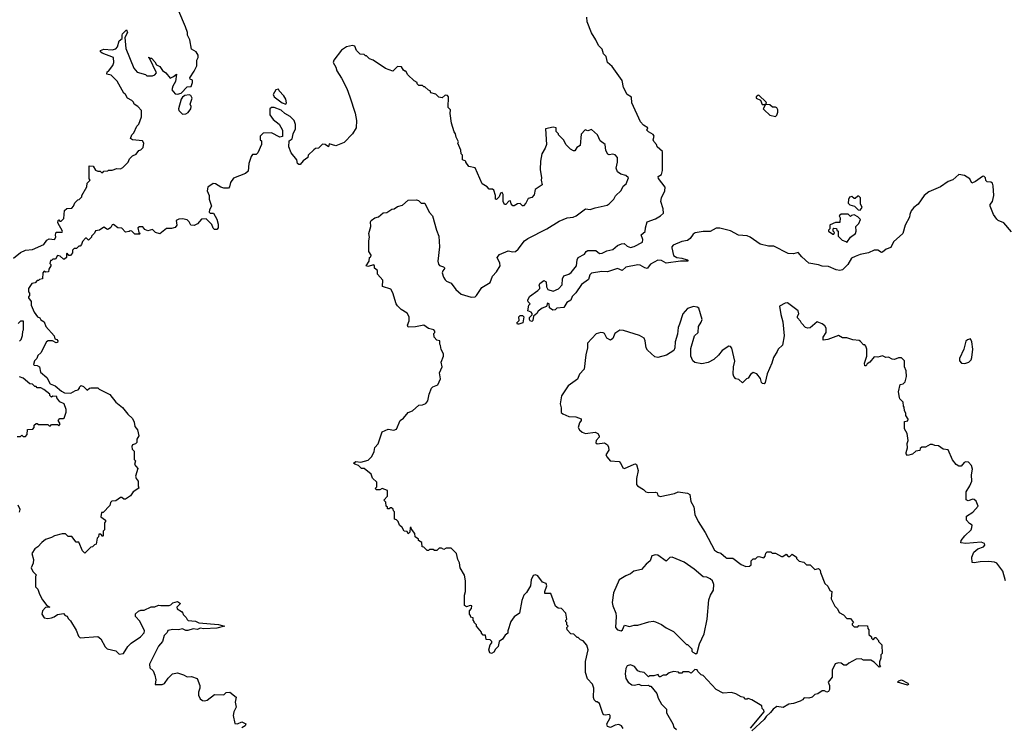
# Model space of a CAD drawing. Extents: x 2494118 to 2687960, y 757339 to 915227.
# Tile 332 of 364: x 2626277 to 2634558, y 891785 to 897734. Entities that reach past the tile are written whole.
import ezdxf

# ---------------------------------------------------------------- set-up
doc = ezdxf.new("R2010")
doc.units = 0

msp = doc.modelspace()

# ---------------------------------------------------------------- linework, layer by layer
at = {"layer": '0CON20XD'}
for points in [[(2626225, 895727.5), (2626285, 895777.5), (2626325, 895797.5), (2626385, 895802.5), (2626480, 895845), (2626505, 895880), (2626525, 895892.5), (2626570, 895885), (2626580, 895905), (2626577.5, 895925), (2626585, 895947.5), (2626633, 895947), (2626637.5, 895955), (2626597.5, 896025), (2626600, 896045), (2626605, 896050), (2626615, 896040), (2626625, 896040), (2626647, 896063), (2626655, 896130), (2626673, 896147), (2626715, 896150), (2626730, 896165), (2626740, 896195), (2626765, 896220), (2626778.3, 896221.7), (2626800, 896245), (2626800, 896255), (2626841.7, 896328.3), (2626845, 896360), (2626870, 896385), (2626860, 896395), (2626860, 896505), (2626895, 896502.5), (2626915, 896470), (2626935, 896460), (2626955, 896460), (2626965, 896450), (2626975, 896450), (2626985, 896460), (2627017, 896463), (2627025, 896470), (2627055, 896470), (2627095, 896482.5), (2627125, 896480), (2627145, 896490), (2627190, 896535), (2627200, 896565), (2627225, 896590), (2627256.4, 896603.6), (2627280, 896635), (2627295, 896640), (2627315, 896660), (2627322.5, 896695), (2627310, 896715), (2627225, 896722.5), (2627210, 896735), (2627220, 896765), (2627238.3, 896781.7), (2627261.7, 896838.3), (2627280, 896855), (2627301.7, 896918.3), (2627301.7, 896971.7), (2627270, 897005), (2627240, 897025), (2627235, 897040), (2627220, 897055), (2627183.6, 897073.6), (2627167.5, 897105), (2627152.5, 897115), (2627096.4, 897216.4), (2627045, 897267.5), (2627010, 897275), (2627012.5, 897295), (2627025, 897300), (2627061.7, 897348.3), (2627070, 897375), (2627067, 897417), (2626971.2, 897451.2), (2626957.5, 897465), (2626957.5, 897475), (2626985, 897486.7), (2627055, 897480), (2627085, 897487.5), (2627100, 897505), (2627113.9, 897556.1), (2627140, 897575), (2627137.5, 897605), (2627142.5, 897615), (2627175, 897650), (2627182.5, 897625), (2627160, 897585), (2627170.7, 897490.7), (2627237.5, 897325), (2627263.9, 897293.9), (2627335, 897272.5), (2627347, 897263), (2627395, 897262.5), (2627415, 897270), (2627426.4, 897286.4), (2627370, 897410), (2627360, 897415), (2627365, 897420), (2627370, 897410), (2627385, 897410), (2627415, 897380), (2627427.5, 897355), (2627455, 897340), (2627477, 897307), (2627506.4, 897286.4), (2627543, 897243), (2627570, 897255), (2627596.7, 897276.7), (2627587, 897213), (2627564.2, 897175.8), (2627557.5, 897145), (2627585, 897110), (2627605, 897107.5), (2627635, 897117.5), (2627685, 897170), (2627718.3, 897171.7), (2627730, 897205), (2627730, 897225), (2627710, 897235), (2627707.5, 897245), (2627745, 897300), (2627767.5, 897345), (2627767.5, 897395), (2627777.5, 897415), (2627776.7, 897435), (2627760, 897465), (2627722.5, 897485), (2627707.5, 897565), (2627687.5, 897605), (2627687.5, 897625), (2627672.5, 897675), (2627616.2, 897805)], [(2634619.7, 895949.7), (2634555, 896025.8), (2634505.8, 896045.8), (2634495, 896056.7), (2634468, 896095), (2634438.8, 896165), (2634440.8, 896179.2), (2634458.8, 896205), (2634470, 896255), (2634465.8, 896335.8), (2634458.8, 896358.8), (2634445, 896366.7), (2634415, 896370), (2634403, 896383), (2634400, 896405), (2634385, 896417.5), (2634375, 896416.7), (2634315, 896373.3), (2634285, 896360), (2634267.5, 896395), (2634223.3, 896425), (2634175, 896432.5), (2634125, 896387.5), (2634085, 896373.3), (2634021.7, 896328.3), (2633923, 896287), (2633884.3, 896255.7), (2633835, 896183.3), (2633797.5, 896155), (2633775, 896127.5), (2633763.2, 896096.8), (2633762, 896075), (2633725.8, 896005), (2633703.8, 895935), (2633626.7, 895865), (2633605, 895818.8), (2633565, 895803.8), (2633535, 895780), (2633525, 895777.5), (2633495, 895796.7), (2633463.9, 895796.1), (2633415, 895773.3), (2633345, 895760), (2633305, 895742.5), (2633272.3, 895727.7), (2633243.3, 895675), (2633198.8, 895631.2), (2633175, 895626.2), (2633145, 895631.2), (2633079.3, 895659.3), (2633025, 895661.2), (2632994.2, 895674.2), (2632915, 895686), (2632855, 895738.8), (2632825, 895776.7), (2632785, 895766.2), (2632739.5, 895769.5), (2632618.8, 895828.8), (2632575, 895828.8), (2632505, 895846.2), (2632420, 895905), (2632395, 895916), (2632322.1, 895922.1), (2632255, 895959.2), (2632165, 895981.2), (2632135, 895980), (2632085, 895953.8), (2632025, 895952.5), (2631958.3, 895941.7), (2631940.7, 895929.3), (2631916.4, 895893.6), (2631893.6, 895876.4), (2631845, 895868), (2631773.2, 895836.8), (2631763.3, 895825), (2631763.3, 895815), (2631775, 895750), (2631805, 895733.8), (2631845, 895729.2), (2631890, 895715), (2631900, 895705), (2631835, 895704.2), (2631715, 895686.7), (2631675, 895708), (2631645, 895712), (2631581.9, 895678.1), (2631555, 895642.5), (2631535, 895646.7), (2631495, 895671.2), (2631475, 895672), (2631375, 895652), (2631345, 895626.2), (2631305, 895640.8), (2631220, 895615), (2631174.3, 895615.7), (2631087, 895603), (2631071.9, 895588.1), (2631061.5, 895548.5), (2631002.5, 895507.5), (2630955, 895438.8), (2630925, 895407.5), (2630912.5, 895375), (2630880, 895355), (2630852.5, 895315), (2630795, 895307.5), (2630780, 895295), (2630760.7, 895290.7), (2630731.7, 895311.7), (2630730, 895345), (2630715, 895350), (2630708.3, 895321.7), (2630671.7, 895308.3), (2630637, 895283), (2630626.7, 895265), (2630597.5, 895242.5), (2630592.5, 895205), (2630585, 895197.5), (2630571.7, 895201.7), (2630563.6, 895213.6), (2630565, 895230), (2630587.5, 895252.5), (2630587.5, 895265), (2630580, 895275), (2630550, 895285), (2630560, 895335), (2630570, 895345), (2630553, 895363), (2630550, 895375), (2630564.1, 895405.9), (2630635, 895457.5), (2630652.5, 895475), (2630652.5, 895485), (2630647.5, 895495), (2630652.5, 895515), (2630685, 895542.5), (2630705, 895530), (2630708.3, 895488.3), (2630720, 895465), (2630765, 895452), (2630809.1, 895470.9), (2630839.2, 895505), (2630843.8, 895555), (2630855, 895580), (2630895, 895593.3), (2630915, 895607.5), (2630961.2, 895665), (2630965.8, 895715), (2630975, 895733.3), (2631028.3, 895761.7), (2631042.5, 895785), (2631055, 895793.3), (2631122.5, 895792.5), (2631155, 895769.2), (2631175, 895770), (2631215, 895789.4), (2631265, 895802.9), (2631305.4, 895834.6), (2631339.8, 895850.2), (2631361.1, 895851.1), (2631385, 895830), (2631415, 895817.5), (2631445, 895825.7), (2631515, 895863.8), (2631518.6, 895885), (2631503.3, 895925), (2631537.7, 895952.3), (2631539.2, 895985), (2631555.9, 896034.1), (2631625, 896058.8), (2631667.5, 896085), (2631691.7, 896108.3), (2631690, 896145), (2631670, 896205), (2631676, 896235), (2631704, 896295), (2631706, 896325), (2631649.2, 896399.2), (2631647.5, 896415), (2631675, 896433.3), (2631684.3, 896465), (2631683.3, 896625), (2631640, 896665), (2631632.5, 896685), (2631609.3, 896709.3), (2631603.8, 896725), (2631612.5, 896755), (2631605, 896767.5), (2631565, 896790), (2631552.5, 896805), (2631560, 896825), (2631525, 896847.5), (2631497.5, 896875), (2631426.1, 897036.1), (2631423.6, 897083.6), (2631387.5, 897105), (2631356.7, 897165), (2631343.6, 897223.6), (2631259.3, 897339.3), (2631220, 897375), (2631210, 897425), (2631187.7, 897447.7), (2631176.7, 897485), (2631146, 897516), (2631123.6, 897563.6), (2631085, 897622.5), (2631048.8, 897715), (2631048, 897755)], [(2629991.2, 895425), (2630075, 895401.8), (2630106.7, 895405), (2630120, 895415), (2630165, 895482.9), (2630232.9, 895525), (2630253.3, 895576.7), (2630288.1, 895615), (2630319.4, 895665), (2630316.6, 895686.6), (2630294, 895735), (2630311.2, 895758.8), (2630385, 895790), (2630425, 895782), (2630446.7, 895785), (2630470, 895805), (2630524, 895875), (2630552, 895895), (2630711.4, 895975), (2630815, 896041.2), (2630882.5, 896067.5), (2630932.5, 896075), (2630956.2, 896085), (2631035, 896142.5), (2631075, 896138), (2631116.9, 896153.1), (2631216.7, 896173.3), (2631235.3, 896184.7), (2631273.3, 896225), (2631287, 896253), (2631335, 896297.5), (2631353.3, 896335), (2631377.5, 896355), (2631398, 896405), (2631376.2, 896425), (2631334.2, 896434.2), (2631305.9, 896455.9), (2631294, 896485), (2631305.8, 896535), (2631304.2, 896575), (2631285, 896596.7), (2631265, 896602), (2631235, 896597.5), (2631225, 896602.5), (2631206.7, 896635), (2631200, 896685), (2631158.8, 896715), (2631136.7, 896765), (2631085, 896810), (2631055, 896800), (2631031.7, 896808.3), (2630998.3, 896771.7), (2630990, 896675), (2630961.7, 896658.3), (2630945, 896630), (2630935, 896630), (2630910, 896645), (2630870, 896685), (2630855, 896720), (2630810, 896765), (2630810, 896775), (2630790, 896795), (2630790, 896825), (2630765, 896830), (2630700, 896815), (2630707.5, 896685), (2630696.7, 896653.3), (2630667.5, 896605), (2630657.5, 896545), (2630653.8, 896475), (2630666.7, 896405), (2630662.5, 896385), (2630670, 896345), (2630612.5, 896305), (2630605, 896260), (2630585, 896240), (2630555, 896230), (2630535, 896190), (2630515, 896170), (2630505, 896170), (2630485, 896187.5), (2630463, 896187), (2630435, 896170), (2630425, 896170), (2630410, 896185), (2630405, 896210), (2630391.7, 896208.3), (2630365, 896180), (2630355, 896180), (2630342.5, 896205), (2630342.5, 896265), (2630335, 896280), (2630320, 896275), (2630310, 896245), (2630288.3, 896221.7), (2630280, 896225), (2630280, 896255), (2630265, 896300), (2630255, 896310), (2630225, 896310), (2630209.3, 896329.3), (2630167.5, 896355), (2630108.3, 896488.3), (2630055, 896500), (2630030, 896535), (2630030, 896545), (2630000, 896555), (2630000, 896595), (2629990, 896605), (2629987, 896637), (2629962.5, 896695), (2629966.4, 896706.4), (2629947.5, 896745), (2629942.5, 896775), (2629931.2, 896791.2), (2629910, 896865), (2629897.5, 896945), (2629900, 896975), (2629880, 896995), (2629882.5, 897085), (2629875, 897097.5), (2629855, 897100), (2629831.7, 897078.3), (2629803, 897083), (2629777, 897107), (2629735, 897120), (2629730, 897135), (2629715, 897140), (2629685, 897170), (2629675, 897170), (2629665, 897180), (2629635, 897180), (2629620, 897195), (2629620, 897205), (2629595, 897220), (2629541.7, 897271.7), (2629525, 897300), (2629515, 897300), (2629505, 897310), (2629488.3, 897338.3), (2629455, 897340), (2629415, 897300), (2629355, 897322.5), (2629250, 897395), (2629220, 897405), (2629195, 897430), (2629185, 897430), (2629175, 897440), (2629140, 897445), (2629110, 897475), (2629095, 897510), (2629075, 897517.5), (2629025, 897506), (2628985, 897478), (2628920, 897395), (2628914, 897375), (2628936.7, 897335), (2628944.1, 897304.1), (2628985, 897242.5), (2629028.8, 897155), (2629054, 897084), (2629098.3, 896948.3), (2629110, 896885), (2629107.5, 896825), (2629076.4, 896773.6), (2629005, 896702.5), (2628935, 896672.5), (2628880, 896690), (2628875, 896663.8), (2628845, 896683.3), (2628825, 896686.7), (2628790, 896655), (2628765, 896650), (2628750.5, 896639.5), (2628702.5, 896595), (2628700, 896575), (2628662.3, 896547.7), (2628635, 896517.5), (2628625, 896517.5), (2628612.5, 896525), (2628607, 896557), (2628560, 896615), (2628540, 896665), (2628542.5, 896715), (2628568.3, 896731.7), (2628577.5, 896775), (2628597.5, 896815), (2628597, 896853), (2628586.7, 896885), (2628551.3, 896921.3), (2628505.7, 896945.7), (2628475, 896972.9), (2628417.5, 896995), (2628394.4, 896995.6), (2628380, 896985), (2628381.2, 896935), (2628410, 896895), (2628458.8, 896855), (2628486.7, 896805), (2628487, 896753), (2628465, 896747.5), (2628395, 896782.5), (2628325, 896780), (2628300, 896755), (2628300, 896725), (2628310, 896715), (2628310, 896685), (2628280, 896615), (2628265, 896600), (2628235, 896600), (2628223, 896583), (2628203.3, 896525), (2628198.3, 896461.7), (2628175, 896440), (2628075, 896402.5), (2628050, 896365), (2628042.5, 896327.5), (2628033, 896317), (2627995, 896316.7), (2627970, 896325), (2627925, 896353.3), (2627905, 896357.5), (2627860, 896325), (2627853.3, 896295), (2627870, 896255), (2627871.2, 896225), (2627890, 896165), (2627872.5, 896135), (2627870, 896115), (2627878.3, 896108.3), (2627906.4, 896106.4), (2627935.9, 896055.9), (2627947.5, 896015), (2627947.5, 895985), (2627935, 895970), (2627915, 895970), (2627905, 895980), (2627893, 896013), (2627845, 896060), (2627805, 896057.5), (2627773, 896017), (2627745, 896002.5), (2627717, 896007), (2627702.5, 896035), (2627685, 896052.5), (2627645, 896060), (2627615, 896056.7), (2627593.6, 896046.4), (2627597.5, 896005), (2627585, 895987.5), (2627555, 895977.5), (2627513, 895977), (2627456.4, 895933.6), (2627420, 895945), (2627395, 895970), (2627355, 895957.5), (2627330.7, 895970.7), (2627311.7, 895991.7), (2627285, 895992.5), (2627270, 895985), (2627280, 895945), (2627290, 895935), (2627285, 895930), (2627245, 895930), (2627220, 895955), (2627205, 895960), (2627197, 895953), (2627168.3, 895948.3), (2627135, 895980), (2627103, 895983), (2627065, 896012.5), (2627055, 896010), (2627043, 895987), (2627025, 895972.5), (2627015, 895970), (2626985, 895990), (2626947, 895963), (2626915, 895960), (2626905, 895940), (2626880, 895915), (2626880, 895905), (2626855, 895880), (2626838.3, 895898.3), (2626831.7, 895898.3), (2626805, 895870), (2626797, 895843), (2626785, 895830), (2626775, 895830), (2626755, 895810), (2626735, 895810), (2626720, 895795), (2626720, 895775), (2626705, 895750), (2626691.7, 895751.7), (2626675, 895770), (2626670, 895765), (2626670, 895735), (2626655, 895720), (2626645, 895720), (2626616.7, 895746.7), (2626595, 895750), (2626578.3, 895721.7), (2626555, 895720), (2626545, 895710), (2626535, 895710), (2626530, 895685), (2626540, 895675), (2626540, 895665), (2626523, 895637), (2626520, 895615), (2626495, 895610), (2626481.7, 895618.3), (2626472.5, 895605), (2626470, 895555), (2626445, 895550), (2626435, 895540), (2626425, 895540), (2626408.3, 895521.7), (2626380, 895515), (2626350, 895475), (2626350, 895445), (2626360, 895435), (2626360, 895415), (2626350, 895405), (2626350, 895395), (2626372.5, 895365), (2626372.5, 895335), (2626400, 895275), (2626427, 895237), (2626446.4, 895226.4), (2626455, 895210), (2626482.5, 895195), (2626497.5, 895155), (2626567.5, 895075), (2626571.7, 895051.7), (2626590, 895045), (2626597.5, 895035), (2626595, 895020), (2626585, 895017.5), (2626553.3, 895033.3), (2626517, 895033), (2626503.6, 895026.4), (2626456.1, 894933.9), (2626430.7, 894909.3), (2626422.5, 894885), (2626402.5, 894865), (2626392.5, 894835), (2626398.3, 894828.3), (2626425, 894827.5), (2626442.5, 894815), (2626451.7, 894771.7), (2626506.5, 894726.5), (2626532.3, 894672.3), (2626575, 894656.2), (2626629.3, 894609.3), (2626655, 894597.5), (2626707, 894593), (2626745, 894617.5), (2626768.3, 894621.7), (2626780, 894635), (2626780, 894645), (2626795, 894657.5), (2626815, 894650), (2626845, 894620), (2626863, 894637), (2626875, 894640), (2626935, 894637.5), (2626945, 894627.5), (2627035, 894582.5), (2627087, 894517), (2627143, 894473), (2627187, 894417), (2627225, 894380), (2627239.3, 894349.3), (2627244.1, 894314.1), (2627267.5, 894285), (2627280, 894235), (2627263, 894207), (2627261.7, 894178.3), (2627251.7, 894168.3), (2627225, 894160), (2627220, 894145), (2627223.3, 894123.3), (2627240, 894105), (2627240, 894035), (2627250, 894025), (2627242.5, 893995), (2627269.3, 893959.3), (2627251.2, 893895), (2627256.4, 893876.4), (2627272.5, 893855), (2627272.5, 893815), (2627280, 893795), (2627232.5, 893765), (2627208.3, 893731.7), (2627167, 893703), (2627153, 893703), (2627137, 893717), (2627125, 893717.5), (2627085, 893690), (2627053, 893687), (2627040, 893675), (2627035, 893650), (2626978.3, 893591.7), (2626965, 893590), (2626960, 893555), (2627000, 893525), (2627000, 893515), (2626990, 893505), (2626990, 893445), (2626980, 893435), (2626980, 893395), (2626975, 893390), (2626958.3, 893408.3), (2626941.7, 893408.3), (2626940, 893385), (2626930, 893375), (2626920, 893325), (2626905, 893320), (2626888.3, 893301.7), (2626875, 893300), (2626825, 893250), (2626805, 893267.5), (2626775, 893340), (2626751.7, 893341.7), (2626715, 893390), (2626685, 893390), (2626661.7, 893411.7), (2626635, 893412.5), (2626570, 893395), (2626545, 893380), (2626495, 893363.3), (2626462.3, 893337.7), (2626429.3, 893300.7), (2626403.6, 893286.4), (2626378.8, 893245), (2626393.6, 893196.4), (2626390, 893165), (2626373.8, 893125), (2626387.5, 893095), (2626417.5, 893065), (2626410, 893055), (2626410, 892965), (2626430, 892945), (2626443, 892903), (2626467.5, 892855), (2626505, 892810), (2626530, 892795), (2626495, 892792.5), (2626468.8, 892765), (2626463.3, 892736.7), (2626483.8, 892705), (2626515, 892699.4), (2626545, 892704.5), (2626567.4, 892712.6), (2626595, 892733.3), (2626645, 892740), (2626660, 892725), (2626675, 892720), (2626685, 892700), (2626705, 892680), (2626750.7, 892600.7), (2626771.7, 892551.7), (2626785, 892537.5), (2626935, 892546.7), (2626958.3, 892528.3), (2626995, 892462.5), (2627012.5, 892445), (2627085, 892427.5), (2627115, 892400), (2627150, 892405), (2627187.5, 892465), (2627215, 892492.5), (2627292.5, 892545), (2627325, 892580), (2627326.4, 892596.4), (2627287, 892677), (2627250, 892715), (2627251.7, 892738.3), (2627275, 892760), (2627295, 892770), (2627325, 892770), (2627383, 892797), (2627415, 892797.5), (2627445, 892812.5), (2627465, 892807.5), (2627535, 892810), (2627547, 892813), (2627565, 892830), (2627605, 892842.5), (2627630, 892825), (2627600, 892795), (2627601.7, 892781.7), (2627638.3, 892758.3), (2627650, 892745), (2627651.7, 892731.7), (2627678.3, 892708.3), (2627685, 892690)], [(2628515, 897023.3), (2628520, 897035), (2628516.7, 897065), (2628500, 897095), (2628460, 897135), (2628455, 897150), (2628430, 897145), (2628408.8, 897105), (2628417.1, 897085), (2628485, 897034.2), (2628515, 897023.3)], [(2627645, 896940), (2627675, 896942.5), (2627695, 896952.5), (2627717.5, 896985), (2627720, 897005), (2627710, 897025), (2627727.5, 897075), (2627716.4, 897096.4), (2627701.7, 897101.7), (2627665, 897097.5), (2627645, 897082.5), (2627633.8, 897065), (2627613.3, 896985), (2627615, 896970), (2627645, 896940)], [(2632545, 897020), (2632557.5, 897032.5), (2632555, 897040), (2632495, 897100), (2632485, 897097.5), (2632472.5, 897085), (2632472.5, 897075), (2632508.3, 897058.3), (2632521.7, 897021.7), (2632545, 897020)], [(2632635, 896920), (2632645, 896930), (2632653.6, 896956.4), (2632653.3, 896975), (2632645, 896992.5), (2632635, 896998.8), (2632608.3, 896998.3), (2632585, 897017.5), (2632550, 897020), (2632530, 896985), (2632537.5, 896975), (2632585, 896932.5), (2632635, 896920)], [(2631352.9, 891775), (2631337.8, 891797.8), (2631315, 891806.9), (2631285, 891801.4), (2631245, 891784), (2631220.5, 891790.5), (2631216.2, 891815), (2631243.8, 891865), (2631243.3, 891885), (2631235, 891893.3), (2631205, 891886.7), (2631190.7, 891890.7), (2631181.2, 891901.2), (2631152.5, 891985), (2631135, 891997.5), (2631125, 891997.5), (2631110, 892015), (2631104, 892035), (2631106.9, 892115), (2631095, 892147.5), (2631052.5, 892192.5), (2631036.7, 892245), (2631036.7, 892336.7), (2631057.5, 892435), (2631048, 892475), (2631015, 892512.5), (2630995, 892520), (2630975, 892540), (2630965, 892540), (2630938.3, 892568.3), (2630911.7, 892571.7), (2630883, 892603), (2630880, 892625), (2630890, 892635), (2630880, 892645), (2630880, 892665), (2630870, 892675), (2630870, 892685), (2630880, 892695), (2630870, 892745), (2630835, 892782.5), (2630805, 892787.5), (2630783.8, 892803.8), (2630745, 892910), (2630695, 892910), (2630693.8, 892925), (2630710, 892975), (2630705, 892992.5), (2630673.6, 893003.6), (2630635, 893057.5), (2630615, 893067.5), (2630595, 893060), (2630580, 893025), (2630572.5, 892975), (2630540.7, 892919.3), (2630517.5, 892895), (2630501.7, 892851.7), (2630480, 892745), (2630435, 892713.3), (2630408, 892675), (2630382.5, 892595), (2630382.5, 892575), (2630360.5, 892559.5), (2630337.5, 892525), (2630310, 892505), (2630302.5, 892465), (2630278, 892442), (2630265, 892416.2), (2630245, 892406), (2630230.5, 892410.5), (2630222.5, 892435), (2630233, 892477), (2630247.5, 892495), (2630247, 892507), (2630235, 892520), (2630201.7, 892521.7), (2630195, 892560), (2630175, 892560), (2630160, 892575), (2630160, 892585), (2630120, 892635), (2630120, 892645), (2630100, 892665), (2630100, 892675), (2630090, 892685), (2630090, 892705), (2630071.7, 892711.7), (2630070, 892725), (2630060, 892735), (2630060, 892765), (2630077, 892783), (2630080, 892805), (2630065, 892807.5), (2630035, 892797.5), (2630018.3, 892808.3), (2630017.5, 892895), (2630027.5, 892925), (2630027.5, 893015), (2630017.5, 893065), (2629982.5, 893125), (2629977, 893167), (2629962.5, 893195), (2629950, 893245), (2629905, 893290), (2629865, 893290), (2629845, 893280), (2629825, 893290), (2629805, 893290), (2629785, 893270), (2629765, 893270), (2629755, 893280), (2629725, 893280), (2629715, 893270), (2629705, 893270), (2629675, 893300), (2629661.7, 893301.7), (2629658.3, 893338.3), (2629630, 893355), (2629630, 893365), (2629602.5, 893385), (2629600, 893415), (2629571.7, 893451.7), (2629570, 893465), (2629560, 893465), (2629557.5, 893425), (2629545, 893410), (2629535, 893430), (2629510, 893435), (2629493.3, 893465), (2629472.5, 893485), (2629460, 893515), (2629445, 893530), (2629430, 893535), (2629430, 893595), (2629420, 893605), (2629418.3, 893618.3), (2629405, 893630), (2629395, 893630), (2629385, 893620), (2629371.7, 893621.7), (2629370, 893635), (2629360, 893645), (2629357, 893677), (2629340, 893695), (2629371.7, 893728.3), (2629370, 893775), (2629325, 893792.5), (2629305, 893782.5), (2629275, 893780), (2629270, 893795), (2629280, 893805), (2629280, 893845), (2629245, 893880), (2629233, 893913), (2629175, 893960), (2629151.7, 893961.7), (2629127, 893987), (2629095, 893996.7), (2629083.9, 894006.1), (2629105, 894018.8), (2629145, 894012.5), (2629208.3, 894031.7), (2629238.3, 894061.7), (2629257, 894103), (2629263.3, 894136.7), (2629291.7, 894168.3), (2629325, 894270), (2629375, 894290), (2629425, 894282.5), (2629445, 894292.5), (2629477, 894363), (2629506.4, 894383.6), (2629545, 894430), (2629580, 894445), (2629635, 894492.5), (2629665, 894496.7), (2629691.7, 894508.3), (2629709.5, 894530.5), (2629721.2, 894585), (2629740, 894635), (2629752.9, 894647.1), (2629793.8, 894665), (2629817.5, 894715), (2629808.8, 894765), (2629830, 894815), (2629823.3, 894855), (2629842.5, 894905), (2629842.5, 894925), (2629820.7, 894960.7), (2629817.5, 894995), (2629810, 895005), (2629810, 895035), (2629785, 895040), (2629762.5, 895065), (2629760, 895095), (2629770, 895105), (2629770, 895115), (2629760, 895125), (2629715, 895136.2), (2629675, 895165.8), (2629605, 895150.8), (2629545, 895150), (2629538.8, 895165), (2629553, 895203), (2629552.5, 895235), (2629536.4, 895266.4), (2629485, 895297.5), (2629455, 895327.5), (2629443.3, 895345), (2629416.4, 895436.4), (2629399.5, 895469.5), (2629329.5, 895489.5), (2629330, 895545), (2629287.5, 895595), (2629287.5, 895625), (2629260, 895645), (2629262.5, 895665), (2629255, 895672.5), (2629205, 895660), (2629190, 895665), (2629217.5, 895705), (2629220, 895735), (2629230, 895740), (2629232.5, 895755), (2629212.5, 895785), (2629213.3, 895875), (2629220, 895905), (2629212.5, 895935), (2629230, 895995), (2629227.5, 896035), (2629233.9, 896046.1), (2629263, 896067), (2629295, 896076.7), (2629335, 896110), (2629365, 896112.5), (2629408.3, 896141.7), (2629427, 896143), (2629455, 896163.3), (2629496.1, 896173.9), (2629545, 896216.7), (2629615, 896220), (2629630, 896215), (2629655, 896190), (2629685, 896190), (2629720, 896115), (2629750, 896085), (2629783, 895963), (2629802.5, 895915), (2629806.7, 895825), (2629793.3, 895705), (2629798.3, 895678.3), (2629807.7, 895667.7), (2629842.5, 895655), (2629853.3, 895645), (2629835, 895622.5), (2629831.2, 895605), (2629840.5, 895570.5), (2629855, 895546.7), (2629867.5, 895535), (2629905, 895518.8), (2629945.7, 895465), (2629991.2, 895425)], [(2633345, 896132.5), (2633362.5, 896155), (2633347.5, 896185), (2633350, 896235), (2633335, 896250), (2633325, 896250), (2633305, 896230), (2633295, 896230), (2633275, 896247.5), (2633257, 896243), (2633247, 896223), (2633245, 896190), (2633258.3, 896178.3), (2633297, 896167), (2633330, 896135), (2633345, 896132.5)], [(2633235, 895860), (2633263.6, 895906.4), (2633307.5, 895935), (2633312.5, 895955), (2633310, 895995), (2633335, 896020), (2633347.5, 896055), (2633325, 896077.5), (2633295, 896092.5), (2633272.5, 896087.5), (2633265, 896080), (2633245, 896100), (2633185, 896100), (2633170, 896085), (2633177.5, 896067.5), (2633175, 896030), (2633138.3, 896028.3), (2633095, 896010), (2633090, 896005), (2633090, 895975), (2633080, 895965), (2633080, 895955), (2633115, 895930), (2633125, 895930), (2633130, 895945), (2633120, 895955), (2633120, 895975), (2633125, 895980), (2633148.3, 895978.3), (2633150, 895965), (2633160, 895955), (2633160, 895915), (2633195, 895880), (2633225, 895870), (2633235, 895860)], [(2634568.1, 893015), (2634545, 893096.7), (2634495, 893163.8), (2634475, 893173.1), (2634425, 893177.5), (2634355, 893175.7), (2634306, 893166), (2634289.3, 893169.3), (2634285.7, 893215), (2634302.1, 893257.9), (2634334.3, 893285.7), (2634383, 893303), (2634393.3, 893315), (2634390.7, 893330.7), (2634365, 893342), (2634235, 893329.4), (2634192.5, 893335), (2634196.7, 893355), (2634227.1, 893395), (2634280, 893445), (2634286.2, 893465), (2634287.5, 893485), (2634265, 893496.7), (2634240, 893525), (2634239.3, 893560.7), (2634295, 893594), (2634338, 893645), (2634320.8, 893685), (2634305, 893699.2), (2634295, 893701.4), (2634255, 893688.8), (2634236.7, 893696.7), (2634238.6, 893765), (2634269.4, 893815), (2634284.2, 893855), (2634283, 893907), (2634292, 893955), (2634281.2, 893985), (2634257.5, 894015), (2634235, 894016.2), (2634220, 894010), (2634195, 893980), (2634175, 893980), (2634153.6, 893993.6), (2634123, 894033), (2634085, 894117.5), (2634045, 894122.5), (2634005, 894150), (2633975, 894152.5), (2633953, 894163), (2633935, 894162.5), (2633895, 894140), (2633865, 894140), (2633851.7, 894128.3), (2633848.3, 894111.7), (2633813, 894107), (2633785, 894080), (2633745, 894070), (2633733, 894083), (2633732.5, 894095), (2633743.3, 894135), (2633740.7, 894169.3), (2633750, 894195), (2633742.5, 894255), (2633720, 894295), (2633720, 894355), (2633748.3, 894361.7), (2633750, 894375), (2633730, 894405), (2633730, 894425), (2633720, 894445), (2633717, 894477), (2633710, 894485), (2633707, 894517), (2633680, 894545), (2633677, 894557), (2633667.5, 894605), (2633683, 894667), (2633707, 894673), (2633725, 894690), (2633736.7, 894735), (2633731.7, 894781.7), (2633720, 894815), (2633720, 894865), (2633695, 894890), (2633668.3, 894891.7), (2633635, 894877.5), (2633615, 894880), (2633585, 894897.5), (2633563, 894893), (2633535, 894907.5), (2633495, 894897.5), (2633465, 894900), (2633426.4, 894853.6), (2633405, 894840), (2633397.5, 894825), (2633385, 894822.5), (2633383.3, 894845), (2633403.3, 894905), (2633402.5, 894965), (2633395, 894990), (2633385, 895000), (2633375, 895000), (2633349.3, 895029.3), (2633337, 895037), (2633285, 895042.5), (2633235, 895060), (2633198.3, 895058.3), (2633165, 895077.5), (2633075, 895046.2), (2633035, 895040), (2633033.8, 895065), (2633058.8, 895105), (2633059.3, 895139.3), (2633049.3, 895159.3), (2633025, 895177.5), (2632985, 895192.5), (2632925, 895143.8), (2632905, 895140), (2632886.4, 895146.4), (2632851.7, 895181.7), (2632845, 895200), (2632818.3, 895228.3), (2632818.3, 895241.7), (2632828.8, 895261.2), (2632823.8, 895285), (2632735, 895353.3), (2632715, 895351.2), (2632667.5, 895325), (2632677.5, 895255), (2632696.7, 895195), (2632707.5, 895075), (2632691.7, 894998.3), (2632657, 894963), (2632647.5, 894945), (2632617.5, 894895), (2632602.5, 894845), (2632563.6, 894756.4), (2632546.9, 894683.1), (2632538.1, 894671.9), (2632525, 894674), (2632515, 894683.8), (2632508.1, 894718.1), (2632476.4, 894756.4), (2632445, 894767.5), (2632425, 894750), (2632405, 894720), (2632390, 894715), (2632355, 894680), (2632325, 894707.5), (2632300, 894715), (2632282.5, 894735), (2632277.5, 894755), (2632280, 894815), (2632291.7, 894861.7), (2632266.4, 894973.6), (2632255, 894986.7), (2632242.3, 894987.7), (2632185, 894951.2), (2632155, 894913.3), (2632115, 894876.7), (2632067, 894853), (2632015, 894840), (2631955, 894852.5), (2631937.5, 894865), (2631922.5, 894905), (2631920.7, 894969.3), (2631953.3, 895075), (2631982.5, 895105), (2631985.9, 895154.1), (2632009.2, 895190.8), (2632015.9, 895214.1), (2631988.3, 895308.3), (2631975, 895318), (2631945, 895322.5), (2631892.5, 895305), (2631855, 895261.2), (2631826.9, 895175), (2631814.2, 895145), (2631810.9, 895089.1), (2631790, 895025), (2631786.2, 894975), (2631778.3, 894951.7), (2631717.7, 894912.3), (2631643.6, 894893.6), (2631619.3, 894899.3), (2631556.2, 894955), (2631546, 894975), (2631538.8, 895035), (2631530, 895055), (2631489.7, 895079.7), (2631355, 895120), (2631325, 895123.8), (2631283.3, 895095), (2631265, 895052.5), (2631245, 895040), (2631215, 895056.7), (2631196, 895095), (2631185, 895101.9), (2631165, 895104.5), (2631125, 895091.5), (2631053.3, 895015), (2631052.9, 894975), (2631038, 894915), (2631023.8, 894795), (2630985.6, 894755), (2630969.5, 894710.5), (2630890, 894655), (2630835, 894572), (2630821.5, 894505), (2630830.6, 894470.6), (2630832.4, 894432.4), (2630845, 894419.2), (2630895, 894396.9), (2630955, 894393.5), (2630998.9, 894378.9), (2631000, 894365), (2630984.7, 894345.3), (2630974.4, 894305), (2630984.3, 894285), (2631008, 894265), (2631035, 894254.6), (2631116.6, 894266.6), (2631140.8, 894255), (2631151.9, 894235), (2631150.6, 894225), (2631124.5, 894195), (2631121.4, 894175), (2631135, 894166.9), (2631195, 894175.7), (2631220.3, 894160.3), (2631230.7, 894140.7), (2631233.3, 894115), (2631207.8, 894075), (2631216.7, 894055), (2631244.3, 894025), (2631318.3, 894018.3), (2631333.8, 894003.8), (2631351.2, 893965), (2631365, 893959.2), (2631445, 893998), (2631455, 894000), (2631463.9, 893993.9), (2631478, 893945), (2631465.9, 893875.9), (2631466.1, 893826.1), (2631474.2, 893814.2), (2631522.5, 893785), (2631542.5, 893765), (2631565, 893758.8), (2631625, 893762.5), (2631637.5, 893755), (2631644.1, 893734.1), (2631664.5, 893724.5), (2631785, 893749.4), (2631814.4, 893765.6), (2631893, 893753), (2631913, 893743), (2631923, 893683), (2631947, 893637), (2631956.2, 893575), (2631982.5, 893515), (2632041.5, 893421.5), (2632120, 893275), (2632145, 893256.7), (2632175, 893247.5), (2632215, 893212.5), (2632225, 893207.5), (2632275, 893206.7), (2632345, 893153.3), (2632385, 893137.5), (2632415, 893140), (2632428.3, 893151.7), (2632430, 893185), (2632445, 893200), (2632465, 893200), (2632483, 893217), (2632495, 893220), (2632535, 893210), (2632547, 893223), (2632551.7, 893248.3), (2632565, 893260), (2632595, 893260), (2632605, 893250), (2632635, 893250), (2632685, 893220), (2632695, 893220), (2632725, 893240), (2632741.7, 893221.7), (2632755, 893220), (2632775, 893240), (2632810, 893215), (2632810, 893205), (2632831.7, 893181.7), (2632871.7, 893171.7), (2632895, 893150), (2632925, 893150), (2632965, 893110), (2632995, 893120), (2633010, 893105), (2633012.5, 893085), (2633050, 892995), (2633075, 892970), (2633090, 892935), (2633107, 892927), (2633102.5, 892865), (2633133, 892803), (2633155, 892780), (2633170.7, 892750.7), (2633205, 892730), (2633235, 892700), (2633265, 892700), (2633290, 892665), (2633280, 892655), (2633280, 892645), (2633295, 892630), (2633325, 892630), (2633335, 892640), (2633408.3, 892638.3), (2633410, 892615), (2633420, 892605), (2633420, 892565), (2633440, 892545), (2633440, 892535), (2633455, 892520), (2633471.7, 892538.3), (2633478.3, 892538.3), (2633500, 892515), (2633500, 892505), (2633528.3, 892478.3), (2633530, 892405), (2633520, 892395), (2633520, 892365), (2633507.5, 892335), (2633508.3, 892308.3), (2633517, 892293), (2633505, 892290), (2633483, 892313)], [(2630463, 895173), (2630457.5, 895185), (2630477.5, 895205), (2630474, 895235), (2630485, 895246.7), (2630505, 895246.7), (2630516.7, 895235), (2630507.5, 895185), (2630475, 895173.3), (2630463, 895173)], [(2626275, 895030), (2626290, 895045), (2626301.7, 895078.3), (2626302.5, 895115), (2626310, 895125), (2626308.3, 895198.3), (2626285, 895200), (2626265, 895180)], [(2634225, 894843.3), (2634260, 894855), (2634280, 894875), (2634286.1, 894893.9), (2634292.5, 894965), (2634286.4, 895026.4), (2634275, 895050), (2634248.3, 895041.7), (2634235, 895030), (2634217.5, 894965), (2634182.5, 894885), (2634182.5, 894865), (2634197, 894847), (2634225, 894843.3)], [(2626255, 894230), (2626285, 894230), (2626295, 894240), (2626305, 894230), (2626325, 894230), (2626340, 894245), (2626341.7, 894288.3), (2626388.3, 894291.7), (2626400, 894305), (2626400, 894325), (2626415, 894340), (2626425, 894340), (2626435, 894330), (2626515, 894330), (2626525, 894320), (2626535, 894320), (2626545, 894330), (2626595, 894330), (2626605, 894320), (2626617.5, 894335), (2626600, 894365), (2626615, 894380), (2626645, 894380), (2626650, 894385), (2626667.5, 894435), (2626667, 894457), (2626650, 894505), (2626615, 894520), (2626590, 894555), (2626590, 894565), (2626555, 894570), (2626545, 894560), (2626530, 894575), (2626530, 894585), (2626480, 894625), (2626455, 894640), (2626425, 894640), (2626415, 894650), (2626405, 894650), (2626385, 894670), (2626363, 894673), (2626305, 894720), (2626275, 894730)], [(2626275, 893592.5), (2626280, 893615), (2626263.6, 893653.6)], [(2631965, 892402.5), (2631975, 892410), (2631993.6, 892486.4), (2632035, 892570), (2632060, 892695), (2632073.8, 892855), (2632086.7, 892895), (2632111.7, 892938.3), (2632115.8, 892985), (2632104, 893015), (2632085, 893033.8), (2632055, 893047.5), (2632025, 893050), (2631951.2, 893115), (2631865, 893174.3), (2631765, 893215.5), (2631745, 893212), (2631715, 893181.2), (2631645, 893231.4), (2631625, 893234), (2631595, 893226.2), (2631578.8, 893185), (2631545, 893157.5), (2631507.3, 893112.7), (2631441.5, 893098.5), (2631415, 893075.7), (2631375, 893059.4), (2631320, 893025), (2631271.9, 892915), (2631260.5, 892835), (2631265.6, 892805), (2631291.2, 892745), (2631294.6, 892715), (2631287.1, 892625), (2631303.9, 892603.9), (2631336.7, 892595), (2631348, 892605), (2631365, 892642.5), (2631405, 892632.5), (2631445, 892642.5), (2631475, 892642.5), (2631568.3, 892671.7), (2631605, 892677.5), (2631625, 892672.5), (2631675, 892650), (2631715, 892620), (2631775, 892590), (2631885, 892480), (2631895, 892480), (2631930, 892445), (2631930, 892425), (2631940, 892415), (2631965, 892402.5)], [(2627685, 892690), (2627695, 892682.5), (2627755, 892677.5), (2627785, 892662.5), (2627949.5, 892649.5), (2628000, 892635), (2627935, 892618.6), (2627825, 892612.5), (2627795, 892618.8), (2627772.7, 892607.3), (2627735, 892611.2), (2627691.7, 892598.3), (2627675, 892598.8), (2627645, 892612.5), (2627613, 892603), (2627566.2, 892606.2), (2627521.7, 892598.3), (2627518.3, 892581.7), (2627493, 892557), (2627477.5, 892505), (2627443.9, 892466.1), (2627367.5, 892315), (2627372.5, 892285), (2627400.7, 892260.7), (2627413.9, 892223.9), (2627421.2, 892185), (2627417.5, 892145), (2627474.4, 892144.4), (2627495, 892152), (2627525, 892197.5), (2627562.5, 892235), (2627605, 892243.3), (2627655, 892226.7), (2627685, 892207.5), (2627721.7, 892211.7), (2627770, 892195), (2627792.5, 892135), (2627793.3, 892115), (2627780.2, 892079.8), (2627781.5, 892055), (2627795.7, 892025), (2627815, 892008.6), (2627835, 892006.9), (2627855, 892013.5), (2627915, 892060), (2627995, 892057.5), (2628015, 892077.5), (2628045, 892080), (2628097, 892037), (2628090, 891995), (2628097.5, 891955), (2628077.5, 891915), (2628073.3, 891885), (2628087, 891817), (2628110, 891815), (2628145, 891829.4), (2628180, 891815), (2628173.2, 891796.8), (2628145, 891780)], [(2633483, 892313), (2633465, 892332.5), (2633435, 892350), (2633375, 892350), (2633355, 892360), (2633313, 892357), (2633250, 892325), (2633231.7, 892308.3), (2633208.3, 892308.3), (2633185, 892322.5), (2633163, 892327), (2633135, 892317.5), (2633110, 892265), (2633110, 892205), (2633077.5, 892165), (2633086.7, 892135), (2633086.7, 892103.3), (2633080, 892085), (2633065, 892080), (2633045, 892092.5), (2633025, 892092.5), (2632990, 892065), (2632965, 892060), (2632941.7, 892038.3), (2632915, 892030), (2632875, 892032.5), (2632860, 892015), (2632840, 892005), (2632785, 891983.3), (2632745, 891980), (2632699.3, 891950.7), (2632645, 891960), (2632615, 891936.7), (2632592.2, 891907.8), (2632554.3, 891875.7), (2632538.6, 891851.4), (2632435, 891756)], [(2632423.5, 891776.5), (2632537.5, 891915), (2632535, 891930), (2632523, 891943), (2632520, 891965), (2632435, 892016.2), (2632405, 892026.2), (2632395, 892020), (2632375, 892020), (2632370, 892035), (2632345, 892040), (2632300, 892065), (2632265, 892077.5), (2632195, 892072.5), (2632135, 892102.5), (2632025, 892220), (2632010, 892225), (2631980, 892255), (2631976.4, 892266.4), (2631955, 892270), (2631950, 892265), (2631925, 892240), (2631905, 892250), (2631855, 892250), (2631845, 892240), (2631825, 892240), (2631817, 892247), (2631775, 892252.5), (2631738.3, 892241.7), (2631715, 892222.5), (2631688.3, 892221.7), (2631665, 892210), (2631655, 892210), (2631647.5, 892227.5), (2631611.7, 892218.3), (2631575, 892217.5), (2631565, 892210), (2631530, 892245), (2631495, 892250), (2631475, 892260), (2631447.5, 892295), (2631415, 892308.8), (2631385, 892302.5), (2631375, 892280), (2631369.2, 892235), (2631376, 892195), (2631396, 892165), (2631425, 892142), (2631445, 892137.5), (2631485, 892147.5), (2631507, 892137), (2631565, 892140), (2631575, 892130), (2631585, 892130), (2631635, 892070), (2631648.3, 892028.3), (2631675, 891980), (2631717, 891937), (2631717.5, 891905), (2631770, 891815), (2631780, 891785), (2631800, 891765)], [(2633745, 892140), (2633660, 892165), (2633670, 892175), (2633695, 892182.5), (2633747.5, 892155), (2633752.5, 892145), (2633745, 892140)]]:
    msp.add_lwpolyline(points, dxfattribs=at)

doc.saveas('drawing.dxf')
